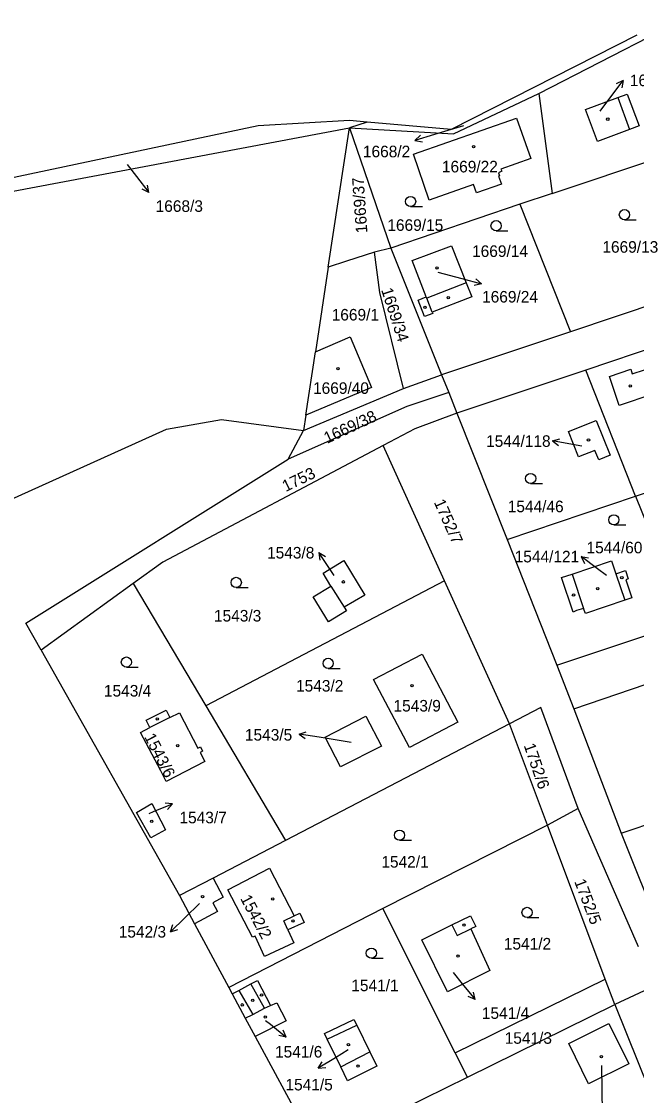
# Model space of a CAD drawing. Extents: x -724107 to -720612, y -1045267 to -1038441.
# Drawn here: x -723057.3 to -722966.9, y -1044121.9 to -1043964.1 of the extents above; entities that cross this region are included whole.
import ezdxf

# ---------------------------------------------------------------- set-up
doc = ezdxf.new("R2010")
doc.units = 0
for name, color, linetype in [('Hranice kat_území', 7, 'Continuous'), ('Hranice parcel', 7, 'Continuous'), ('Parcelní čísla', 7, 'Continuous'), ('Pop  PČ popisy', 7, 'Continuous'), ('Vnitřní kresba', 7, 'Continuous'), ('Značky budov', 7, 'Continuous'), ('Značky kultur', 7, 'Continuous')]:
    doc.layers.add(name, color=color, linetype=linetype)

msp = doc.modelspace()

# ---------------------------------------------------------------- linework, layer by layer
at = {"layer": 'Hranice kat_území'}
for p, q in [((-722966.87, -1043966.12), (-722994.14, -1043979.97)), ((-722994.14, -1043979.97), (-723006.49, -1043978.91))]:
    msp.add_line(p, q, dxfattribs=at)
for points in [[(-723006.49, -1043978.91), (-723009.07, -1043978.69), (-723022.51, -1043979.43)], [(-723022.51, -1043979.43), (-723066.98, -1043988.85), (-723128.64, -1044013.9), (-723174.77, -1044022.72)]]:
    msp.add_lwpolyline(points, dxfattribs=at)
at = {"layer": 'Hranice parcel'}
for p, q in [((-722981.24, -1043974.69), (-722960.69, -1043964.12)), ((-722981.24, -1043974.69), (-722979.31, -1043989.38)), ((-723012.21, -1044000.23), (-723009.09, -1043979.75)), ((-723006.49, -1043978.91), (-723009.09, -1043979.75)), ((-723009.09, -1043979.75), (-723002.99, -1043997.43)), ((-722979.31, -1043989.38), (-722961.42, -1043983.38)), ((-722979.31, -1043989.38), (-722984.05, -1043990.94)), ((-722984.05, -1043990.94), (-723002.99, -1043997.43)), ((-722984.05, -1043990.94), (-722976.6, -1044009.69)), ((-723002.99, -1043997.43), (-723005.42, -1043998.01)), ((-723002.99, -1043997.43), (-722995.54, -1044016.05)), ((-723012.21, -1044000.23), (-723014.1, -1044012.64)), ((-722954.72, -1044002.35), (-722976.6, -1044009.69)), ((-722976.6, -1044009.69), (-722995.54, -1044016.05)), ((-722955.39, -1044008.97), (-722974.35, -1044015.33)), ((-723015.52, -1044021.97), (-723014.1, -1044012.64)), ((-723001.14, -1044018.06), (-722995.54, -1044016.05)), ((-722995.54, -1044016.05), (-722994.5, -1044018.64)), ((-722974.35, -1044015.33), (-722993.29, -1044021.68)), ((-722967.03, -1044033.84), (-722974.35, -1044015.33)), ((-723015.86, -1044024.2), (-723001.14, -1044018.06)), ((-722994.5, -1044018.64), (-722993.29, -1044021.68)), ((-723015.52, -1044021.97), (-723015.86, -1044024.2)), ((-722993.29, -1044021.68), (-722985.91, -1044040.22)), ((-723018.09, -1044028.43), (-723015.86, -1044024.2)), ((-722995.1, -1044046.31), (-723004.14, -1044026.42)), ((-722967.03, -1044033.84), (-722948.12, -1044027.49)), ((-722985.91, -1044040.22), (-722967.03, -1044033.84)), ((-722967.03, -1044033.84), (-722959.65, -1044052.35)), ((-722985.91, -1044040.22), (-722978.61, -1044058.7)), ((-723040.87, -1044046.67), (-723054.38, -1044056.46)), ((-723040.87, -1044046.67), (-723030.21, -1044064.63)), ((-722995.1, -1044046.31), (-723030.21, -1044064.63)), ((-722985.57, -1044067.3), (-722995.1, -1044046.31)), ((-722978.61, -1044058.7), (-722959.65, -1044052.35)), ((-723054.38, -1044056.46), (-723034.06, -1044092.54)), ((-722978.61, -1044058.7), (-722976.11, -1044065.07)), ((-722976.11, -1044065.07), (-722955.32, -1044057.98)), ((-723030.21, -1044064.63), (-723018.47, -1044084.43)), ((-722976.11, -1044065.07), (-722969.18, -1044083.37)), ((-722985.57, -1044067.3), (-723018.47, -1044084.43)), ((-722980, -1044082.16), (-722985.57, -1044067.3)), ((-722969.18, -1044083.37), (-722949.28, -1044076.69)), ((-722975.5, -1044079.73), (-722980, -1044082.16)), ((-722966.63, -1044100.04), (-722975.5, -1044079.73)), ((-722980, -1044082.16), (-723004.18, -1044094.43)), ((-722971.51, -1044104.79), (-722980, -1044082.16)), ((-723018.47, -1044084.43), (-723029.13, -1044089.97)), ((-722969.18, -1044083.37), (-722963.07, -1044098.6)), ((-723029.13, -1044089.97), (-723034.06, -1044092.54)), ((-723034.06, -1044092.54), (-723031.85, -1044096.66)), ((-723004.18, -1044094.43), (-723026.82, -1044106.03)), ((-722993.54, -1044115.63), (-723004.18, -1044094.43)), ((-723031.85, -1044096.66), (-723026.82, -1044106.03)), ((-722993.54, -1044115.63), (-722971.51, -1044104.79)), ((-722970.11, -1044108.52), (-722971.51, -1044104.79)), ((-723026.82, -1044106.03), (-723026.31, -1044106.97)), ((-722964.39, -1044105.87), (-722970.11, -1044108.52)), ((-722991.74, -1044119.21), (-722970.11, -1044108.52)), ((-722970.11, -1044108.52), (-722961.74, -1044129.33)), ((-722991.74, -1044119.21), (-722993.54, -1044115.63)), ((-723013.86, -1044130.05), (-722991.74, -1044119.21))]:
    msp.add_line(p, q, dxfattribs=at)
for points in [[(-723009.09, -1043979.75), (-722993.81, -1043980.61), (-722981.24, -1043974.69)], [(-722972.65, -1043981.74), (-722974.39, -1043977.07), (-722969.65, -1043975.3), (-722968.27, -1043974.79), (-722966.53, -1043979.46), (-722967.91, -1043979.97), (-722972.65, -1043981.74)], [(-722999.67, -1043983.6), (-722984.53, -1043978.33), (-722982.44, -1043984.26), (-722986.83, -1043985.81), (-722986.69, -1043986.13), (-722987.2, -1043986.34), (-722987.06, -1043986.78), (-722987.17, -1043986.82), (-722986.75, -1043988.04), (-722990.42, -1043989.31), (-722990.85, -1043988.08), (-722997.39, -1043990.37), (-722999.67, -1043983.6)], [(-723173.74, -1044024.28), (-723160.8, -1044020.44), (-723132.22, -1044017.79), (-723062.71, -1043989.85), (-723009.09, -1043979.75)], [(-722994.1, -1043997.08), (-722991.92, -1044002.51), (-722991.1, -1044004.55), (-722996.93, -1044006.81), (-722996.85, -1044007.01), (-722998.07, -1044007.48), (-722999.01, -1044005.04), (-722997.8, -1044004.57), (-722999.87, -1043999.21), (-722994.1, -1043997.08)], [(-723005.42, -1043998.01), (-723009.51, -1043999.35), (-723012.21, -1044000.23)], [(-723001.14, -1044018.06), (-723004.6, -1044003.93), (-723005.42, -1043998.01)], [(-723014.1, -1044012.64), (-723008.99, -1044010.43), (-723005.85, -1044017.87), (-723015.52, -1044021.97)], [(-722967.52, -1044015.89), (-722965.72, -1044015.28), (-722964.51, -1044018.88), (-722969.44, -1044020.54), (-722970.87, -1044016.27), (-722967.74, -1044015.22), (-722967.52, -1044015.89)], [(-722994.5, -1044018.64), (-723000.65, -1044020.69), (-723018.09, -1044028.43)], [(-723173.74, -1044024.28), (-723118.33, -1044058.87), (-723069.97, -1044039.36), (-723035.98, -1044024.01), (-723027.88, -1044022.59), (-723015.86, -1044024.2)], [(-722993.29, -1044021.68), (-722999.49, -1044023.96), (-723004.14, -1044026.42)], [(-722973.01, -1044027.12), (-722975.42, -1044028.07), (-722976.88, -1044024.37), (-722972.81, -1044022.75), (-722970.79, -1044027.85), (-722972.46, -1044028.51), (-722973.01, -1044027.12)], [(-723004.14, -1044026.42), (-723036.53, -1044043.53), (-723040.87, -1044046.67)], [(-723054.38, -1044056.46), (-723056.65, -1044052.51), (-723018.09, -1044028.43)], [(-723009.86, -1044050.18), (-723009.54, -1044050.72), (-723012.17, -1044052.29), (-723014.4, -1044048.66), (-723011.8, -1044047.07), (-723012.97, -1044045.17), (-723009.92, -1044043.3), (-723006.85, -1044048.39), (-723009.86, -1044050.18)], [(-722969.95, -1044045.24), (-722968.52, -1044044.77), (-722968.11, -1044046), (-722968.49, -1044046.13), (-722967.59, -1044048.79), (-722968.63, -1044049.14), (-722974.42, -1044051.07), (-722974.67, -1044050.36), (-722975.71, -1044050.67), (-722976.22, -1044050.88), (-722977.92, -1044045.8), (-722976.37, -1044045.29), (-722970.58, -1044043.36), (-722969.95, -1044045.24)], [(-723000.27, -1044070.77), (-723005.53, -1044060.8), (-722998.4, -1044057.04), (-722993.14, -1044067.04), (-723000.27, -1044070.77)], [(-723031.03, -1044071.49), (-723030.34, -1044072.82), (-723036, -1044075.77), (-723036.83, -1044074.18), (-723039.77, -1044068.55), (-723038.42, -1044067.86), (-723038.97, -1044066.78), (-723036.01, -1044065.28), (-723035.46, -1044066.36), (-723034.08, -1044065.66), (-723031.36, -1044070.87), (-723030.99, -1044070.68), (-723030.66, -1044071.3), (-723031.03, -1044071.49)], [(-722975.5, -1044079.73), (-722980.97, -1044064.91), (-722985.57, -1044067.3)], [(-723010.4, -1044073.61), (-723012.67, -1044069.27), (-723006.68, -1044066.17), (-723004.39, -1044070.56), (-723010.4, -1044073.61)], [(-723036.12, -1044082.86), (-723038.26, -1044084.06), (-723040.39, -1044080.32), (-723038.13, -1044078.99), (-723036.12, -1044082.86)], [(-723023.32, -1044098.63), (-723026.94, -1044091.66), (-723020.85, -1044088.51), (-723017.21, -1044095.49), (-723016.36, -1044095.1), (-723015.73, -1044096.47), (-723018.13, -1044097.58), (-723017.25, -1044099.49), (-723021.56, -1044101.49), (-723022.96, -1044098.47), (-723023.32, -1044098.63)], [(-723029.13, -1044089.97), (-723027.64, -1044092.77), (-723029.18, -1044093.6), (-723028.5, -1044094.87), (-723031.85, -1044096.66)], [(-722991.27, -1044097.42), (-722988.44, -1044103.53), (-722994.68, -1044106.65), (-722998.44, -1044099.05), (-722994.02, -1044096.84), (-722991.32, -1044095.49), (-722990.54, -1044097.05), (-722991.27, -1044097.42)], [(-723026.31, -1044106.97), (-723025.35, -1044106.45), (-723023.59, -1044105.5), (-723022.62, -1044104.98), (-723020.67, -1044108.68), (-723019.75, -1044108.27), (-723018.4, -1044110.95), (-723022.93, -1044113.25)], [(-723026.31, -1044106.97), (-723024.39, -1044110.54), (-723022.93, -1044113.25)], [(-723009.36, -1044119.73), (-723010.36, -1044117.68), (-723012.35, -1044113.64), (-723012.77, -1044112.79), (-723008.44, -1044110.72), (-723008.02, -1044111.57), (-723006.1, -1044115.47), (-723005.06, -1044117.58), (-723009.36, -1044119.73)], [(-722968.03, -1044117.24), (-722973.94, -1044120.16), (-722976.86, -1044114.25), (-722970.95, -1044111.33), (-722968.03, -1044117.24)], [(-723022.93, -1044113.25), (-723015.75, -1044126.55), (-723013.86, -1044130.05)]]:
    msp.add_lwpolyline(points, dxfattribs=at)
at = {"layer": 'Pop  PČ popisy'}
for p, q in [((-722970.67, -1043975.18), (-722968.86, -1043972.78)), ((-722968.86, -1043972.78), (-722969.87, -1043973.28)), ((-722968.86, -1043972.78), (-722969.07, -1043973.88)), ((-722972.25, -1043977.31), (-722970.67, -1043975.18)), ((-722992.34, -1043979.44), (-722996.59, -1043980.72)), ((-722996.59, -1043980.72), (-722999.46, -1043981.6)), ((-722999.46, -1043981.6), (-722998.65, -1043980.83)), ((-722999.46, -1043981.6), (-722998.36, -1043981.78)), ((-723041.74, -1043985.13), (-723040.4, -1043986.88)), ((-723040.4, -1043986.88), (-723038.55, -1043989.24)), ((-723038.55, -1043989.24), (-723038.77, -1043988.15)), ((-723038.55, -1043989.24), (-723039.56, -1043988.76)), ((-722996.09, -1044000.95), (-722992.56, -1044001.89)), ((-722992.56, -1044001.89), (-722989.66, -1044002.67)), ((-722989.66, -1044002.67), (-722990.5, -1044001.92)), ((-722989.66, -1044002.67), (-722990.76, -1044002.89)), ((-722979.27, -1044025.74), (-722978.19, -1044025.42)), ((-722976.31, -1044026.26), (-722979.27, -1044025.74)), ((-722979.27, -1044025.74), (-722978.37, -1044026.41)), ((-722974.93, -1044026.5), (-722976.31, -1044026.26)), ((-723011.9, -1044044.64), (-723013.58, -1044042.15)), ((-723013.58, -1044042.15), (-723012.6, -1044042.7)), ((-723013.58, -1044042.15), (-723013.43, -1044043.26)), ((-722972.66, -1044044.52), (-722975.06, -1044042.71)), ((-722975.06, -1044042.71), (-722973.96, -1044042.92)), ((-722975.06, -1044042.71), (-722974.56, -1044043.72)), ((-723011.31, -1044045.51), (-723011.9, -1044044.64)), ((-722971.29, -1044045.53), (-722972.66, -1044044.52)), ((-723016.5, -1044068.8), (-723015.44, -1044068.46)), ((-723013.54, -1044069.27), (-723016.5, -1044068.8)), ((-723016.5, -1044068.8), (-723015.59, -1044069.45)), ((-723008.85, -1044070.03), (-723013.54, -1044069.27)), ((-723037.86, -1044080.18), (-723035.08, -1044079.06)), ((-723035.08, -1044079.06), (-723036.19, -1044078.97)), ((-723035.08, -1044079.06), (-723035.82, -1044079.9)), ((-723038.53, -1044080.45), (-723037.86, -1044080.18)), ((-723031.13, -1044093.69), (-723033.24, -1044095.75)), ((-723033.24, -1044095.75), (-723035.4, -1044097.84)), ((-723035.4, -1044097.84), (-723035.03, -1044096.78)), ((-723035.4, -1044097.84), (-723034.33, -1044097.5)), ((-722993.84, -1044103.82), (-722992.51, -1044105.47)), ((-722992.51, -1044105.47), (-722990.62, -1044107.8)), ((-722990.62, -1044107.8), (-722991.64, -1044107.34)), ((-722990.62, -1044107.8), (-722990.86, -1044106.71)), ((-723021.41, -1044110.86), (-723020.71, -1044111.42)), ((-723020.71, -1044111.42), (-723018.38, -1044113.31)), ((-723018.38, -1044113.31), (-723018.84, -1044112.29)), ((-723018.38, -1044113.31), (-723019.47, -1044113.07)), ((-723009.27, -1044115.21), (-723011.12, -1044116.34)), ((-723011.12, -1044116.34), (-723013.69, -1044117.89)), ((-723013.69, -1044117.89), (-723013.09, -1044116.94)), ((-722972.07, -1044117.49), (-722972.01, -1044121.25)), ((-723013.69, -1044117.89), (-723012.58, -1044117.8)), ((-722972.01, -1044121.25), (-722971.96, -1044124.25))]:
    msp.add_line(p, q, dxfattribs=at)
at = {"layer": 'Vnitřní kresba'}
for p, q in [((-722969.65, -1043975.3), (-722967.91, -1043979.97)), ((-722991.92, -1044002.51), (-722997.72, -1044004.76)), ((-722997.8, -1044004.57), (-722997.72, -1044004.76)), ((-722996.93, -1044006.81), (-722997.72, -1044004.76)), ((-722976.37, -1044045.29), (-722974.67, -1044050.36)), ((-722969.95, -1044045.24), (-722968.63, -1044049.14)), ((-723011.8, -1044047.07), (-723009.86, -1044050.18)), ((-723035.46, -1044066.36), (-723038.42, -1044067.86)), ((-723018.75, -1044096.23), (-723017.21, -1044095.49)), ((-723018.13, -1044097.58), (-723018.75, -1044096.23)), ((-722994.02, -1044096.84), (-722993.24, -1044098.41)), ((-722993.24, -1044098.41), (-722991.27, -1044097.42)), ((-723025.35, -1044106.45), (-723023.31, -1044110.02)), ((-723021.56, -1044109.08), (-723023.59, -1044105.5)), ((-723023.31, -1044110.02), (-723021.56, -1044109.08)), ((-723021.56, -1044109.08), (-723020.67, -1044108.68)), ((-723024.39, -1044110.54), (-723023.31, -1044110.02)), ((-723012.35, -1044113.64), (-723008.02, -1044111.57)), ((-723010.36, -1044117.68), (-723006.1, -1044115.47))]:
    msp.add_line(p, q, dxfattribs=at)
at = {"layer": 'Značky budov'}
for centre in [(-722971.12, -1043978.47), (-722990.85, -1043982.53), (-722996.21, -1044000.32), (-722994.57, -1044004.69), (-722998, -1044006.13), (-723010.78, -1044015.11), (-722967.83, -1044017.65), (-722973.96, -1044025.59), (-723009.97, -1044046.44), (-722969.06, -1044045.81), (-722976.16, -1044048.37), (-722972.61, -1044047.44), (-722999.89, -1044061.71), (-723037.34, -1044066.57), (-723034.33, -1044070.49), (-723038.15, -1044081.6), (-723030.68, -1044092.7), (-723020.36, -1044093.02), (-723017.39, -1044096.26), (-722992.27, -1044096.86), (-722993.12, -1044101.41), (-723023.31, -1044107.93), (-723022.01, -1044107.12), (-723024.83, -1044108.58), (-723021.46, -1044110.37), (-723009.23, -1044114.41), (-722972.06, -1044116.21), (-723007.82, -1044117.58)]:
    msp.add_circle(centre, 0.175, dxfattribs=at)
at = {"layer": 'Značky kultur'}
for p, q in [((-723000.1, -1043991.32), (-722998.35, -1043991.32)), ((-722968.68, -1043993.25), (-722966.93, -1043993.25)), ((-722987.54, -1043994.87), (-722985.79, -1043994.87)), ((-722982.46, -1044032.01), (-722980.71, -1044032.01)), ((-722970.23, -1044038.08), (-722968.48, -1044038.08)), ((-723025.72, -1044047.27), (-723023.97, -1044047.27)), ((-723041.87, -1044058.97), (-723040.12, -1044058.97)), ((-723012.22, -1044059.16), (-723010.47, -1044059.16)), ((-723001.74, -1044084.41), (-722999.99, -1044084.41)), ((-722982.99, -1044095.75), (-722981.24, -1044095.75)), ((-723005.87, -1044101.74), (-723004.12, -1044101.74))]:
    msp.add_line(p, q, dxfattribs=at)
for centre in [(-723000.1, -1043990.57), (-722968.68, -1043992.5), (-722987.54, -1043994.12), (-722982.46, -1044031.26), (-722970.23, -1044037.33), (-723025.72, -1044046.52), (-723041.87, -1044058.22), (-723012.22, -1044058.41), (-723001.74, -1044083.66), (-722982.99, -1044095), (-723005.87, -1044100.99)]:
    msp.add_circle(centre, 0.75, dxfattribs=at)

# ---------------------------------------------------------------- texts
at = {"layer": 'Parcelní čísla'}
for s, p in [('1669/29', (-722967.88, -1043973.62)), ('1668/2', (-723007.11, -1043984.07)), ('1669/22', (-722995.5, -1043986.29)), ('1668/3', (-723037.57, -1043992.09)), ('1669/15', (-723003.52, -1043994.88)), ('1669/14', (-722991.07, -1043998.71)), ('1669/13', (-722971.92, -1043998.09)), ('1669/24', (-722989.6, -1044005.41)), ('1669/1', (-723011.7, -1044008.05)), ('1669/40', (-723014.44, -1044018.83)), ('1544/118', (-722989.01, -1044026.61)), ('1544/46', (-722985.83, -1044036.21)), ('1543/8', (-723021.2, -1044043.01)), ('1544/121', (-722984.81, -1044043.58)), ('1544/60', (-722974.25, -1044042.25)), ('1543/3', (-723029, -1044052.27)), ('1543/2', (-723016.94, -1044062.56)), ('1543/4', (-723045.17, -1044063.29)), ('1543/9', (-723002.61, -1044065.49)), ('1543/5', (-723024.45, -1044069.76)), ('1543/7', (-723034.07, -1044081.91)), ('1542/1', (-723004.4, -1044088.42)), ('1542/3', (-723042.99, -1044098.7)), ('1541/2', (-722986.4, -1044100.45)), ('1541/1', (-723008.82, -1044106.57)), ('1541/4', (-722989.63, -1044110.64)), ('1541/3', (-722986.28, -1044114.3)), ('1541/6', (-723020.03, -1044116.32)), ('1541/5', (-723018.49, -1044121.15))]:
    msp.add_text(s, height=1.7, dxfattribs=at).set_placement(p)
for s, rotation, p in [('1669/37', 94, (-723006.44, -1043995.16)), ('1669/34', 288, (-723004.45, -1044003.54)), ('1669/38', 25, (-723012.37, -1044026.17)), ('1753', 26, (-723018.46, -1044033.26)), ('1752/7', 294, (-722996.72, -1044034.73)), ('1543/6', 297, (-723039.28, -1044069.2)), ('1752/6', 289, (-722983.5, -1044070.47)), ('1752/5', 291, (-722976.08, -1044090.45)), ('1542/2', 298, (-723025.18, -1044092.95))]:
    msp.add_text(s, height=1.7, rotation=rotation, dxfattribs=at).set_placement(p)

doc.saveas('drawing.dxf')
